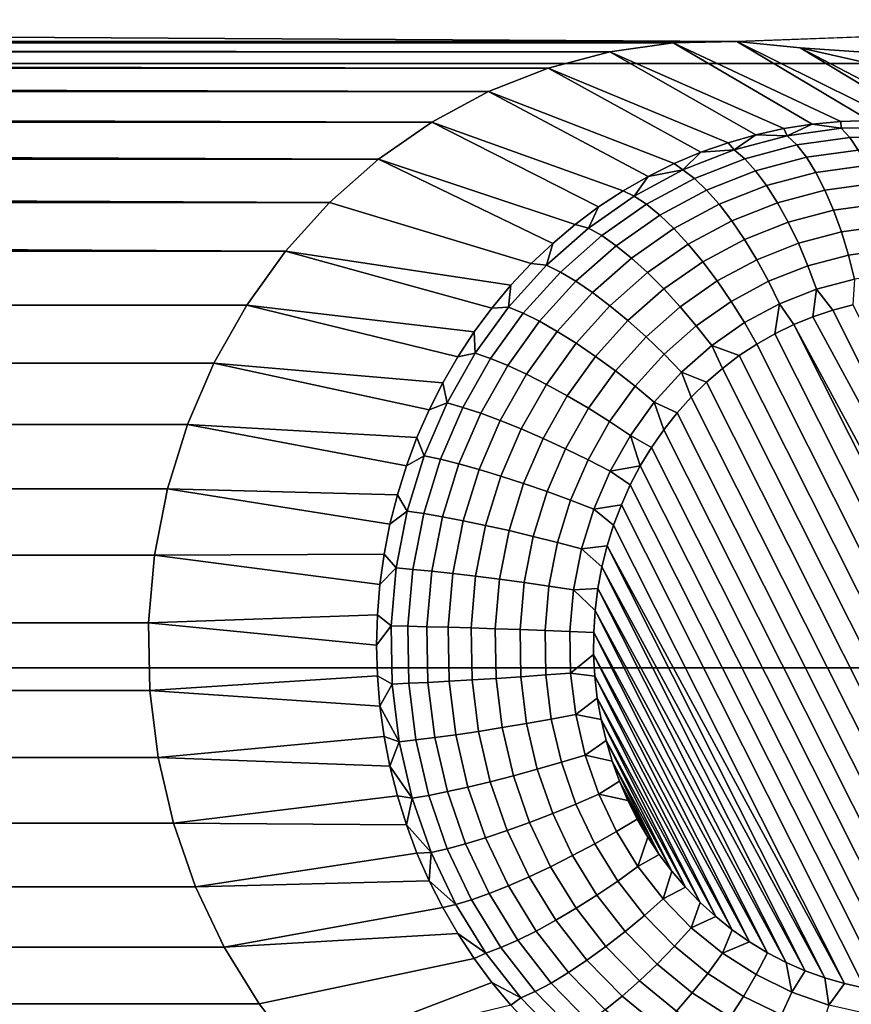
# Model space of a CAD drawing. Header units: metres. Extents: x -22 to 239, y -22 to 22.
# Tile 282 of 325: x 228.81 to 230.2, y 4.65 to 6.3. Entities that reach past the tile are written whole.
import ezdxf

# ---------------------------------------------------------------- set-up
doc = ezdxf.new("R2010")
doc.units = ezdxf.units.M
doc.layers.add('solid_10_151_033_XXX', color=7, linetype='CONTINUOUS')

msp = doc.modelspace()

# ---------------------------------------------------------------- linework, layer by layer
at = {"layer": 'solid_10_151_033_XXX'}
for points in [[(225.206329, 7.217678, 230.001892), (225.548538, 6.226432, 230.12645), (237.690201, 6.226434, 196.767502), (237.347992, 7.217679, 196.642944)], [(230.007507, 6.262797, 190.565781), (209.451569, 6.391063, 183.08403), (214.437057, 6.421983, 184.898605), (233.388245, 6.391066, 191.796265)], [(230.007507, 6.262797, 190.565781), (212.832291, 6.262797, 184.314514), (209.451569, 6.391063, 183.08403)], [(230.113434, 6.252228, 190.60434), (230.007507, 6.262797, 190.565781), (233.388245, 6.391066, 191.796265), (233.557907, 6.017781, 191.858017)], [(229.901291, 6.260681, 190.527115), (212.938507, 6.260681, 184.35318), (212.832291, 6.262797, 184.314514)], [(230.007507, 6.262797, 190.565781), (229.901291, 6.260681, 190.527115), (212.832291, 6.262797, 184.314514)], [(229.795761, 6.245895, 190.488708), (213.044037, 6.245895, 184.391586), (212.938507, 6.260681, 184.35318)], [(229.901291, 6.260681, 190.527115), (229.795761, 6.245895, 190.488708), (212.938507, 6.260681, 184.35318)], [(230.133728, 6.124959, 189.811356), (230.086334, 6.117571, 189.794113), (229.795761, 6.245895, 190.488708), (229.901291, 6.260681, 190.527115)], [(230.22934, 6.130886, 189.846161), (230.181458, 6.129403, 189.82872), (229.901291, 6.260681, 190.527115), (230.007507, 6.262797, 190.565781)], [(230.181458, 6.129403, 189.82872), (230.133728, 6.124959, 189.811356), (229.901291, 6.260681, 190.527115)], [(230.324936, 6.124959, 189.880951), (230.277222, 6.129403, 189.863586), (230.007507, 6.262797, 190.565781), (230.113434, 6.252228, 190.60434)], [(230.277222, 6.129403, 189.863586), (230.22934, 6.130886, 189.846161), (230.007507, 6.262797, 190.565781)], [(230.217499, 6.229121, 190.642212), (230.113434, 6.252228, 190.60434), (233.557907, 6.017781, 191.858017)], [(230.41925, 6.107262, 189.915283), (230.372345, 6.117571, 189.898209), (230.113434, 6.252228, 190.60434), (230.217499, 6.229121, 190.642212)], [(230.372345, 6.117571, 189.898209), (230.324936, 6.124959, 189.880951), (230.113434, 6.252228, 190.60434)], [(229.692688, 6.218688, 190.451187), (213.147125, 6.218688, 184.429108), (213.044037, 6.245895, 184.391586)], [(229.795761, 6.245895, 190.488708), (229.692688, 6.218688, 190.451187), (213.044037, 6.245895, 184.391586)], [(230.039413, 6.107262, 189.777023), (229.993149, 6.094068, 189.760193), (229.692688, 6.218688, 190.451187), (229.795761, 6.245895, 190.488708)], [(230.086334, 6.117571, 189.794113), (230.039413, 6.107262, 189.777023), (229.795761, 6.245895, 190.488708)], [(229.592911, 6.179294, 190.414886), (213.246887, 6.179294, 184.465408), (213.147125, 6.218688, 184.429108)], [(229.692688, 6.218688, 190.451187), (229.592911, 6.179294, 190.414886), (213.147125, 6.218688, 184.429108)], [(225.548538, 6.226432, 230.12645), (225.839844, 5.216832, 230.232468), (237.981506, 5.216834, 196.87352), (237.690201, 6.226434, 196.767502)], [(229.947662, 6.078033, 189.743637), (229.903152, 6.059211, 189.727432), (229.592911, 6.179294, 190.414886), (229.692688, 6.218688, 190.451187)], [(229.993149, 6.094068, 189.760193), (229.947662, 6.078033, 189.743637), (229.692688, 6.218688, 190.451187)], [(229.498032, 6.12832, 190.380341), (213.341782, 6.12832, 184.499954), (213.246887, 6.179294, 184.465408)], [(229.592911, 6.179294, 190.414886), (229.498032, 6.12832, 190.380341), (213.246887, 6.179294, 184.465408)], [(229.859726, 6.037667, 189.711639), (229.817566, 6.013472, 189.696289), (229.498032, 6.12832, 190.380341), (229.592911, 6.179294, 190.414886)], [(229.903152, 6.059211, 189.727432), (229.859726, 6.037667, 189.711639), (229.592911, 6.179294, 190.414886)], [(229.409103, 6.066358, 190.347977), (213.43071, 6.066358, 184.532318), (213.341782, 6.12832, 184.499954)], [(229.498032, 6.12832, 190.380341), (229.409103, 6.066358, 190.347977), (213.341782, 6.12832, 184.499954)], [(229.737549, 5.957469, 189.66716), (229.409103, 6.066358, 190.347977), (229.498032, 6.12832, 190.380341), (229.776794, 5.98671, 189.681442)], [(229.817566, 6.013472, 189.696289), (229.776794, 5.98671, 189.681442), (229.498032, 6.12832, 190.380341)], [(230.091888, 6.105658, 189.752914), (230.086334, 6.117571, 189.794113), (230.133728, 6.124959, 189.811356)], [(230.182388, 6.118338, 189.785858), (230.091888, 6.105658, 189.752914), (230.133728, 6.124959, 189.811356)], [(230.182388, 6.118338, 189.785858), (230.133728, 6.124959, 189.811356), (230.181458, 6.129403, 189.82872)], [(230.273666, 6.120154, 189.819077), (230.182388, 6.118338, 189.785858), (230.181458, 6.129403, 189.82872), (230.22934, 6.130886, 189.846161)], [(230.286392, 6.104468, 189.782364), (230.196777, 6.102684, 189.749756), (230.182388, 6.118338, 189.785858), (230.273666, 6.120154, 189.819077)], [(230.003281, 6.082274, 189.720657), (229.993149, 6.094068, 189.760193), (230.039413, 6.107262, 189.777023)], [(230.091888, 6.105658, 189.752914), (230.003281, 6.082274, 189.720657), (230.039413, 6.107262, 189.777023)], [(230.10791, 6.090235, 189.717407), (230.02092, 6.067275, 189.685745), (230.003281, 6.082274, 189.720657), (230.091888, 6.105658, 189.752914)], [(230.091888, 6.105658, 189.752914), (230.039413, 6.107262, 189.777023), (230.086334, 6.117571, 189.794113)], [(230.196777, 6.102684, 189.749756), (230.10791, 6.090235, 189.717407), (230.091888, 6.105658, 189.752914), (230.182388, 6.118338, 189.785858)], [(230.210663, 6.081788, 189.716202), (230.123978, 6.069644, 189.684647), (230.10791, 6.090235, 189.717407), (230.196777, 6.102684, 189.749756)], [(230.298065, 6.083528, 189.748016), (230.210663, 6.081788, 189.716202), (230.196777, 6.102684, 189.749756), (230.286392, 6.104468, 189.782364)], [(230.003281, 6.082274, 189.720657), (229.947662, 6.078033, 189.743637), (229.993149, 6.094068, 189.760193)], [(230.123978, 6.069644, 189.684647), (230.039139, 6.04725, 189.653763), (230.02092, 6.067275, 189.685745), (230.10791, 6.090235, 189.717407)], [(229.917709, 6.048481, 189.689514), (229.903152, 6.059211, 189.727432), (229.947662, 6.078033, 189.743637)], [(230.003281, 6.082274, 189.720657), (229.917709, 6.048481, 189.689514), (229.947662, 6.078033, 189.743637)], [(230.02092, 6.067275, 189.685745), (229.93689, 6.034094, 189.655167), (229.917709, 6.048481, 189.689514), (230.003281, 6.082274, 189.720657)], [(230.139786, 6.04429, 189.655273), (230.057571, 6.022592, 189.625351), (230.039139, 6.04725, 189.653763), (230.123978, 6.069644, 189.684647)], [(230.223755, 6.056055, 189.685837), (230.139786, 6.04429, 189.655273), (230.123978, 6.069644, 189.684647), (230.210663, 6.081788, 189.716202)], [(229.327164, 5.994111, 190.318146), (213.51265, 5.994111, 184.562149), (213.43071, 6.066358, 184.532318)], [(229.409103, 6.066358, 190.347977), (229.327164, 5.994111, 190.318146), (213.43071, 6.066358, 184.532318)], [(229.664185, 5.89196, 189.640457), (229.327164, 5.994111, 190.318146), (229.409103, 6.066358, 190.347977), (229.699982, 5.92585, 189.653488)], [(229.737549, 5.957469, 189.66716), (229.699982, 5.92585, 189.653488), (229.409103, 6.066358, 190.347977)], [(229.917709, 6.048481, 189.689514), (229.859726, 6.037667, 189.711639), (229.903152, 6.059211, 189.727432)], [(230.039139, 6.04725, 189.653763), (229.957169, 6.014887, 189.623932), (229.93689, 6.034094, 189.655167), (230.02092, 6.067275, 189.685745)], [(230.235825, 6.025988, 189.659286), (230.154999, 6.014664, 189.629868), (230.139786, 6.04429, 189.655273), (230.223755, 6.056055, 189.685837)], [(229.836212, 6.004703, 189.659851), (229.817566, 6.013472, 189.696289), (229.859726, 6.037667, 189.711639)], [(229.917709, 6.048481, 189.689514), (229.836212, 6.004703, 189.659851), (229.859726, 6.037667, 189.711639)], [(229.93689, 6.034094, 189.655167), (229.856873, 5.991109, 189.626038), (229.836212, 6.004703, 189.659851), (229.917709, 6.048481, 189.689514)], [(230.057571, 6.022592, 189.625351), (229.978149, 5.991235, 189.596451), (229.957169, 6.014887, 189.623932), (230.039139, 6.04725, 189.653763)], [(230.154999, 6.014664, 189.629868), (230.075867, 5.99378, 189.601059), (230.057571, 6.022592, 189.625351), (230.139786, 6.04429, 189.655273)], [(229.957169, 6.014887, 189.623932), (229.879135, 5.972961, 189.595535), (229.856873, 5.991109, 189.626038), (229.93689, 6.034094, 189.655167)], [(230.075867, 5.99378, 189.601059), (229.999435, 5.963599, 189.573242), (229.978149, 5.991235, 189.596451), (230.057571, 6.022592, 189.625351)], [(230.246628, 5.992173, 189.637024), (230.169342, 5.981345, 189.608902), (230.154999, 6.014664, 189.629868), (230.235825, 6.025988, 189.659286)], [(229.836212, 6.004703, 189.659851), (229.759842, 5.951491, 189.632065), (229.776794, 5.98671, 189.681442), (229.817566, 6.013472, 189.696289)], [(229.856873, 5.991109, 189.626038), (229.781891, 5.938861, 189.59874), (229.759842, 5.951491, 189.632065), (229.836212, 6.004703, 189.659851)], [(229.978149, 5.991235, 189.596451), (229.902542, 5.950613, 189.568924), (229.879135, 5.972961, 189.595535), (229.957169, 6.014887, 189.623932)], [(230.169342, 5.981345, 189.608902), (230.093674, 5.961377, 189.58136), (230.075867, 5.99378, 189.601059), (230.154999, 6.014664, 189.629868)], [(229.253479, 5.912714, 190.291336), (213.586334, 5.912714, 184.588959), (213.51265, 5.994111, 184.562149)], [(229.327164, 5.994111, 190.318146), (229.253479, 5.912714, 190.291336), (213.51265, 5.994111, 184.562149)], [(229.664185, 5.89196, 189.640457), (229.630325, 5.855912, 189.628128), (229.253479, 5.912714, 190.291336), (229.327164, 5.994111, 190.318146)], [(229.879135, 5.972961, 189.595535), (229.805984, 5.922, 189.568909), (229.781891, 5.938861, 189.59874), (229.856873, 5.991109, 189.626038)], [(229.999435, 5.963599, 189.573242), (229.926651, 5.924501, 189.546753), (229.902542, 5.950613, 189.568924), (229.978149, 5.991235, 189.596451)], [(230.093674, 5.961377, 189.58136), (230.020599, 5.932519, 189.554764), (229.999435, 5.963599, 189.573242), (230.075867, 5.99378, 189.601059)], [(230.255936, 5.955269, 189.619522), (230.182526, 5.944983, 189.592789), (230.169342, 5.981345, 189.608902), (230.246628, 5.992173, 189.637024)], [(229.759842, 5.951491, 189.632065), (229.737549, 5.957469, 189.66716), (229.776794, 5.98671, 189.681442)], [(229.902542, 5.950613, 189.568924), (229.83168, 5.901237, 189.543137), (229.805984, 5.922, 189.568909), (229.879135, 5.972961, 189.595535)], [(230.182526, 5.944983, 189.592789), (230.110641, 5.926014, 189.566635), (230.093674, 5.961377, 189.58136), (230.169342, 5.981345, 189.608902)], [(229.759842, 5.951491, 189.632065), (229.689545, 5.889513, 189.606476), (229.699982, 5.92585, 189.653488), (229.737549, 5.957469, 189.66716)], [(230.020599, 5.932519, 189.554764), (229.951004, 5.895135, 189.529434), (229.926651, 5.924501, 189.546753), (229.999435, 5.963599, 189.573242)], [(230.110641, 5.926014, 189.566635), (230.041214, 5.8986, 189.541367), (230.020599, 5.932519, 189.554764), (230.093674, 5.961377, 189.58136)], [(230.263596, 5.915998, 189.607086), (230.19429, 5.906288, 189.581863), (230.182526, 5.944983, 189.592789), (230.255936, 5.955269, 189.619522)], [(229.781891, 5.938861, 189.59874), (229.712875, 5.878007, 189.573624), (229.689545, 5.889513, 189.606476), (229.759842, 5.951491, 189.632065)], [(229.805984, 5.922, 189.568909), (229.738678, 5.862645, 189.544403), (229.712875, 5.878007, 189.573624), (229.781891, 5.938861, 189.59874)], [(229.926651, 5.924501, 189.546753), (229.858444, 5.876978, 189.521927), (229.83168, 5.901237, 189.543137), (229.902542, 5.950613, 189.568924)], [(230.19429, 5.906288, 189.581863), (230.126434, 5.888381, 189.557175), (230.110641, 5.926014, 189.566635), (230.182526, 5.944983, 189.592789)], [(229.689545, 5.889513, 189.606476), (229.664185, 5.89196, 189.640457), (229.699982, 5.92585, 189.653488)], [(229.83168, 5.901237, 189.543137), (229.766449, 5.843729, 189.519394), (229.738678, 5.862645, 189.544403), (229.805984, 5.922, 189.568909)], [(229.951004, 5.895135, 189.529434), (229.885788, 5.849694, 189.505692), (229.858444, 5.876978, 189.521927), (229.926651, 5.924501, 189.546753)], [(230.041214, 5.8986, 189.541367), (229.975113, 5.863086, 189.517303), (229.951004, 5.895135, 189.529434), (230.020599, 5.932519, 189.554764)], [(230.126434, 5.888381, 189.557175), (230.060898, 5.862504, 189.533325), (230.041214, 5.8986, 189.541367), (230.110641, 5.926014, 189.566635)], [(229.253479, 5.912714, 190.291336), (229.188675, 5.822847, 190.267746), (213.651123, 5.822847, 184.612549), (213.586334, 5.912714, 184.588959)], [(229.598465, 5.81783, 189.616547), (229.568756, 5.777841, 189.605728), (229.188675, 5.822847, 190.267746), (229.253479, 5.912714, 190.291336)], [(229.630325, 5.855912, 189.628128), (229.598465, 5.81783, 189.616547), (229.253479, 5.912714, 190.291336)], [(230.204407, 5.866013, 189.576324), (230.140762, 5.849213, 189.553162), (230.126434, 5.888381, 189.557175), (230.19429, 5.906288, 189.581863)], [(230.26944, 5.875123, 189.599991), (230.204407, 5.866013, 189.576324), (230.19429, 5.906288, 189.581863), (230.263596, 5.915998, 189.607086)], [(229.689545, 5.889513, 189.606476), (229.626221, 5.819551, 189.58342), (229.630325, 5.855912, 189.628128), (229.664185, 5.89196, 189.640457)], [(229.712875, 5.878007, 189.573624), (229.650681, 5.809311, 189.550995), (229.626221, 5.819551, 189.58342), (229.689545, 5.889513, 189.606476)], [(229.858444, 5.876978, 189.521927), (229.79567, 5.821626, 189.499084), (229.766449, 5.843729, 189.519394), (229.83168, 5.901237, 189.543137)], [(229.975113, 5.863086, 189.517303), (229.913162, 5.819919, 189.494751), (229.885788, 5.849694, 189.505692), (229.951004, 5.895135, 189.529434)], [(230.060898, 5.862504, 189.533325), (229.998505, 5.82898, 189.510605), (229.975113, 5.863086, 189.517303), (230.041214, 5.8986, 189.541367)], [(230.140762, 5.849213, 189.553162), (230.079269, 5.824934, 189.530777), (230.060898, 5.862504, 189.533325), (230.126434, 5.888381, 189.557175)], [(229.738678, 5.862645, 189.544403), (229.678024, 5.795642, 189.522339), (229.650681, 5.809311, 189.550995), (229.712875, 5.878007, 189.573624)], [(229.885788, 5.849694, 189.505692), (229.82576, 5.796769, 189.483841), (229.79567, 5.821626, 189.499084), (229.858444, 5.876978, 189.521927)], [(229.626221, 5.819551, 189.58342), (229.598465, 5.81783, 189.616547), (229.630325, 5.855912, 189.628128)], [(229.766449, 5.843729, 189.519394), (229.707687, 5.77881, 189.498016), (229.678024, 5.795642, 189.522339), (229.738678, 5.862645, 189.544403)], [(229.998505, 5.82898, 189.510605), (229.940018, 5.788232, 189.489319), (229.913162, 5.819919, 189.494751), (229.975113, 5.863086, 189.517303)], [(230.079269, 5.824934, 189.530777), (230.020721, 5.793482, 189.509476), (229.998505, 5.82898, 189.510605), (230.060898, 5.862504, 189.533325)], [(230.140762, 5.849213, 189.553162), (230.204407, 5.866013, 189.576324), (230.201447, 5.822932, 189.572189), (230.167953, 5.81423, 189.559998)], [(229.79567, 5.821626, 189.499084), (229.73912, 5.759143, 189.478485), (229.707687, 5.77881, 189.498016), (229.766449, 5.843729, 189.519394)], [(229.913162, 5.819919, 189.494751), (229.856125, 5.769641, 189.473999), (229.82576, 5.796769, 189.483841), (229.885788, 5.849694, 189.505692)], [(230.079269, 5.824934, 189.530777), (230.140762, 5.849213, 189.553162), (230.13504, 5.803292, 189.548019), (230.102844, 5.790172, 189.536301)], [(230.140762, 5.849213, 189.553162), (230.167953, 5.81423, 189.559998), (230.13504, 5.803292, 189.548019)], [(229.188675, 5.822847, 190.267746), (229.13385, 5.726017, 190.247787), (213.705963, 5.726017, 184.632507), (213.651123, 5.822847, 184.612549)], [(229.541275, 5.736082, 189.595718), (229.516129, 5.692693, 189.586578), (229.13385, 5.726017, 190.247787), (229.188675, 5.822847, 190.267746)], [(229.568756, 5.777841, 189.605728), (229.541275, 5.736082, 189.595718), (229.188675, 5.822847, 190.267746)], [(230.020721, 5.793482, 189.509476), (229.965851, 5.755252, 189.489502), (229.940018, 5.788232, 189.489319), (229.998505, 5.82898, 189.510605)], [(230.020721, 5.793482, 189.509476), (230.079269, 5.824934, 189.530777), (230.071533, 5.77493, 189.524902), (230.041168, 5.757611, 189.513855)], [(230.079269, 5.824934, 189.530777), (230.102844, 5.790172, 189.536301), (230.071533, 5.77493, 189.524902)], [(230.201447, 5.822932, 189.572189), (230.696548, 4.839924, 189.752396), (230.671188, 4.815053, 189.743164), (230.167953, 5.81423, 189.559998)], [(229.626221, 5.819551, 189.58342), (229.570648, 5.742482, 189.563202), (229.568756, 5.777841, 189.605728), (229.598465, 5.81783, 189.616547)], [(229.650681, 5.809311, 189.550995), (229.59613, 5.733639, 189.531128), (229.570648, 5.742482, 189.563202), (229.626221, 5.819551, 189.58342)], [(229.678024, 5.795642, 189.522339), (229.624802, 5.721835, 189.50296), (229.59613, 5.733639, 189.531128), (229.650681, 5.809311, 189.550995)], [(229.82576, 5.796769, 189.483841), (229.771683, 5.737024, 189.464157), (229.73912, 5.759143, 189.478485), (229.79567, 5.821626, 189.499084)], [(229.940018, 5.788232, 189.489319), (229.886185, 5.740772, 189.469727), (229.856125, 5.769641, 189.473999), (229.913162, 5.819919, 189.494751)], [(230.13504, 5.803292, 189.548019), (230.167953, 5.81423, 189.559998), (230.671188, 4.815053, 189.743164)], [(229.707687, 5.77881, 189.498016), (229.656128, 5.707298, 189.479248), (229.624802, 5.721835, 189.50296), (229.678024, 5.795642, 189.522339)], [(229.856125, 5.769641, 189.473999), (229.804764, 5.712885, 189.455292), (229.771683, 5.737024, 189.464157), (229.82576, 5.796769, 189.483841)], [(229.965851, 5.755252, 189.489502), (230.020721, 5.793482, 189.509476), (230.041168, 5.757611, 189.513855), (230.011902, 5.738289, 189.503204)], [(230.102844, 5.790172, 189.536301), (230.616348, 4.770711, 189.723206), (230.587082, 4.751389, 189.712555), (230.071533, 5.77493, 189.524902)], [(230.102844, 5.790172, 189.536301), (230.13504, 5.803292, 189.548019), (230.671188, 4.815053, 189.743164), (230.644409, 4.791954, 189.733414)], [(230.102844, 5.790172, 189.536301), (230.644409, 4.791954, 189.733414), (230.616348, 4.770711, 189.723206)], [(229.570648, 5.742482, 189.563202), (229.541275, 5.736082, 189.595718), (229.568756, 5.777841, 189.605728)], [(229.73912, 5.759143, 189.478485), (229.689484, 5.690313, 189.460434), (229.656128, 5.707298, 189.479248), (229.707687, 5.77881, 189.498016)], [(229.965851, 5.755252, 189.489502), (229.915359, 5.710724, 189.471115), (229.886185, 5.740772, 189.469727), (229.940018, 5.788232, 189.489319)], [(230.071533, 5.77493, 189.524902), (230.587082, 4.751389, 189.712555), (230.556717, 4.73407, 189.701492), (230.041168, 5.757611, 189.513855)], [(229.771683, 5.737024, 189.464157), (229.724228, 5.671211, 189.446884), (229.689484, 5.690313, 189.460434), (229.73912, 5.759143, 189.478485)], [(229.886185, 5.740772, 189.469727), (229.837692, 5.687196, 189.452072), (229.804764, 5.712885, 189.455292), (229.856125, 5.769641, 189.473999)], [(230.041168, 5.757611, 189.513855), (230.556717, 4.73407, 189.701492), (230.525391, 4.718828, 189.690094), (230.011902, 5.738289, 189.503204)], [(229.570648, 5.742482, 189.563202), (229.523544, 5.659276, 189.546051), (229.516129, 5.692693, 189.586578), (229.541275, 5.736082, 189.595718)], [(229.59613, 5.733639, 189.531128), (229.549866, 5.651941, 189.514297), (229.523544, 5.659276, 189.546051), (229.570648, 5.742482, 189.563202)], [(229.915359, 5.710724, 189.471115), (229.869858, 5.66046, 189.454559), (229.837692, 5.687196, 189.452072), (229.886185, 5.740772, 189.469727)], [(229.915359, 5.710724, 189.471115), (229.965851, 5.755252, 189.489502), (229.983826, 5.717046, 189.492981), (229.957062, 5.693946, 189.483246)], [(229.965851, 5.755252, 189.489502), (230.011902, 5.738289, 189.503204), (229.983826, 5.717046, 189.492981)], [(229.13385, 5.726017, 190.247787), (229.089493, 5.623117, 190.231644), (213.75032, 5.623117, 184.648651), (213.705963, 5.726017, 184.632507)], [(229.493393, 5.647821, 189.578293), (229.47316, 5.601619, 189.570923), (229.089493, 5.623117, 190.231644), (229.13385, 5.726017, 190.247787)], [(229.516129, 5.692693, 189.586578), (229.493393, 5.647821, 189.578293), (229.13385, 5.726017, 190.247787)], [(229.624802, 5.721835, 189.50296), (229.579681, 5.642149, 189.486542), (229.549866, 5.651941, 189.514297), (229.59613, 5.733639, 189.531128)], [(229.804764, 5.712885, 189.455292), (229.759674, 5.650364, 189.438889), (229.724228, 5.671211, 189.446884), (229.771683, 5.737024, 189.464157)], [(230.011902, 5.738289, 189.503204), (230.525391, 4.718828, 189.690094), (230.49321, 4.705708, 189.678391), (229.983826, 5.717046, 189.492981)], [(229.656128, 5.707298, 189.479248), (229.612411, 5.630092, 189.463333), (229.579681, 5.642149, 189.486542), (229.624802, 5.721835, 189.50296)], [(229.837692, 5.687196, 189.452072), (229.795135, 5.62818, 189.436584), (229.759674, 5.650364, 189.438889), (229.804764, 5.712885, 189.455292)], [(229.869858, 5.66046, 189.454559), (229.915359, 5.710724, 189.471115), (229.931702, 5.669075, 189.474014), (229.907867, 5.642561, 189.465332)], [(229.915359, 5.710724, 189.471115), (229.957062, 5.693946, 189.483246), (229.931702, 5.669075, 189.474014)], [(229.983826, 5.717046, 189.492981), (230.49321, 4.705708, 189.678391), (230.460297, 4.694769, 189.666397), (229.957062, 5.693946, 189.483246)], [(229.523544, 5.659276, 189.546051), (229.493393, 5.647821, 189.578293), (229.516129, 5.692693, 189.586578)], [(229.689484, 5.690313, 189.460434), (229.647415, 5.616003, 189.445114), (229.612411, 5.630092, 189.463333), (229.656128, 5.707298, 189.479248)], [(229.957062, 5.693946, 189.483246), (230.460297, 4.694769, 189.666397), (230.426804, 4.686068, 189.654205), (229.931702, 5.669075, 189.474014)], [(229.724228, 5.671211, 189.446884), (229.68399, 5.600158, 189.432251), (229.647415, 5.616003, 189.445114), (229.689484, 5.690313, 189.460434)], [(229.869858, 5.66046, 189.454559), (229.829926, 5.60509, 189.440033), (229.795135, 5.62818, 189.436584), (229.837692, 5.687196, 189.452072)], [(229.523544, 5.659276, 189.546051), (229.485474, 5.570981, 189.532196), (229.47316, 5.601619, 189.570923), (229.493393, 5.647821, 189.578293)], [(229.549866, 5.651941, 189.514297), (229.512497, 5.565246, 189.500687), (229.485474, 5.570981, 189.532196), (229.523544, 5.659276, 189.546051)], [(229.759674, 5.650364, 189.438889), (229.721451, 5.582866, 189.424988), (229.68399, 5.600158, 189.432251), (229.724228, 5.671211, 189.446884)], [(229.829926, 5.60509, 189.440033), (229.869858, 5.66046, 189.454559), (229.885666, 5.614494, 189.45726), (229.865158, 5.584993, 189.449799)], [(229.869858, 5.66046, 189.454559), (229.907867, 5.642561, 189.465332), (229.885666, 5.614494, 189.45726)], [(229.931702, 5.669075, 189.474014), (230.426804, 4.686068, 189.654205), (230.392853, 4.67963, 189.641861), (229.907867, 5.642561, 189.465332)], [(229.579681, 5.642149, 189.486542), (229.543228, 5.55759, 189.473267), (229.512497, 5.565246, 189.500687), (229.549866, 5.651941, 189.514297)], [(229.612411, 5.630092, 189.463333), (229.577087, 5.548162, 189.45047), (229.543228, 5.55759, 189.473267), (229.579681, 5.642149, 189.486542)], [(229.795135, 5.62818, 189.436584), (229.759064, 5.564464, 189.423462), (229.721451, 5.582866, 189.424988), (229.759674, 5.650364, 189.438889)], [(229.907867, 5.642561, 189.465332), (230.392853, 4.67963, 189.641861), (230.358597, 4.675489, 189.629395), (229.885666, 5.614494, 189.45726)], [(229.647415, 5.616003, 189.445114), (229.613419, 5.537147, 189.432739), (229.577087, 5.548162, 189.45047), (229.612411, 5.630092, 189.463333)], [(229.829926, 5.60509, 189.440033), (229.796082, 5.545311, 189.427704), (229.759064, 5.564464, 189.423462), (229.795135, 5.62818, 189.436584)], [(229.089493, 5.623117, 190.231644), (229.056259, 5.515649, 190.219559), (213.783554, 5.515649, 184.660736), (213.75032, 5.623117, 184.648651)], [(229.45546, 5.554242, 189.564484), (229.440399, 5.50585, 189.559006), (229.056259, 5.515649, 190.219559), (229.089493, 5.623117, 190.231644)], [(229.47316, 5.601619, 189.570923), (229.45546, 5.554242, 189.564484), (229.089493, 5.623117, 190.231644)], [(229.68399, 5.600158, 189.432251), (229.651489, 5.524758, 189.42041), (229.613419, 5.537147, 189.432739), (229.647415, 5.616003, 189.445114)], [(229.885666, 5.614494, 189.45726), (230.358597, 4.675489, 189.629395), (230.324219, 4.673657, 189.616867), (229.865158, 5.584993, 189.449799)], [(229.485474, 5.570981, 189.532196), (229.45546, 5.554242, 189.564484), (229.47316, 5.601619, 189.570923)], [(229.721451, 5.582866, 189.424988), (229.690582, 5.511238, 189.413742), (229.651489, 5.524758, 189.42041), (229.68399, 5.600158, 189.432251)], [(229.829926, 5.60509, 189.440033), (229.846481, 5.554221, 189.442993), (229.796082, 5.545311, 189.427704)], [(229.829926, 5.60509, 189.440033), (229.865158, 5.584993, 189.449799), (229.846481, 5.554221, 189.442993)], [(229.759064, 5.564464, 189.423462), (229.729919, 5.49685, 189.412842), (229.690582, 5.511238, 189.413742), (229.721451, 5.582866, 189.424988)], [(229.865158, 5.584993, 189.449799), (230.324219, 4.673657, 189.616867), (230.28981, 4.674133, 189.604355), (229.846481, 5.554221, 189.442993)], [(229.485474, 5.570981, 189.532196), (229.45694, 5.478704, 189.521805), (229.440399, 5.50585, 189.559006), (229.45546, 5.554242, 189.564484)], [(229.512497, 5.565246, 189.500687), (229.484482, 5.474642, 189.490494), (229.45694, 5.478704, 189.521805), (229.485474, 5.570981, 189.532196)], [(229.543228, 5.55759, 189.473267), (229.5159, 5.469218, 189.463333), (229.484482, 5.474642, 189.490494), (229.512497, 5.565246, 189.500687)], [(229.796082, 5.545311, 189.427704), (229.768738, 5.481875, 189.417755), (229.729919, 5.49685, 189.412842), (229.759064, 5.564464, 189.423462)], [(229.577087, 5.548162, 189.45047), (229.550613, 5.462539, 189.440842), (229.5159, 5.469218, 189.463333), (229.543228, 5.55759, 189.473267)], [(229.613419, 5.537147, 189.432739), (229.587936, 5.454736, 189.423462), (229.550613, 5.462539, 189.440842), (229.577087, 5.548162, 189.45047)], [(229.768738, 5.481875, 189.417755), (229.796082, 5.545311, 189.427704), (229.829666, 5.522281, 189.436874), (229.814789, 5.489291, 189.431458)], [(229.796082, 5.545311, 189.427704), (229.846481, 5.554221, 189.442993), (229.829666, 5.522281, 189.436874)], [(229.846481, 5.554221, 189.442993), (230.28981, 4.674133, 189.604355), (230.255524, 4.676913, 189.591873), (229.829666, 5.522281, 189.436874)], [(229.651489, 5.524758, 189.42041), (229.627121, 5.445959, 189.411545), (229.587936, 5.454736, 189.423462), (229.613419, 5.537147, 189.432739)], [(229.056259, 5.515649, 190.219559), (229.034546, 5.404896, 190.211655), (213.805267, 5.404896, 184.66864), (213.783554, 5.515649, 184.660736)], [(229.427994, 5.456608, 189.554489), (229.41832, 5.406683, 189.550964), (229.034546, 5.404896, 190.211655), (229.056259, 5.515649, 190.219559)], [(229.440399, 5.50585, 189.559006), (229.427994, 5.456608, 189.554489), (229.056259, 5.515649, 190.219559)], [(229.690582, 5.511238, 189.413742), (229.667435, 5.436381, 189.405319), (229.627121, 5.445959, 189.411545), (229.651489, 5.524758, 189.42041)], [(229.729919, 5.49685, 189.412842), (229.708069, 5.426188, 189.404892), (229.667435, 5.436381, 189.405319), (229.690582, 5.511238, 189.413742)], [(229.829666, 5.522281, 189.436874), (230.255524, 4.676913, 189.591873), (230.221497, 4.681982, 189.579483), (229.814789, 5.489291, 189.431458)], [(229.45694, 5.478704, 189.521805), (229.427994, 5.456608, 189.554489), (229.440399, 5.50585, 189.559006)], [(229.768738, 5.481875, 189.417755), (229.748245, 5.415579, 189.410294), (229.708069, 5.426188, 189.404892), (229.729919, 5.49685, 189.412842)], [(229.45694, 5.478704, 189.521805), (229.438293, 5.383609, 189.51503), (229.41832, 5.406683, 189.550964), (229.427994, 5.456608, 189.554489)], [(229.484482, 5.474642, 189.490494), (229.466171, 5.38127, 189.483826), (229.438293, 5.383609, 189.51503), (229.45694, 5.478704, 189.521805)], [(229.748245, 5.415579, 189.410294), (229.768738, 5.481875, 189.417755), (229.801895, 5.455391, 189.426758), (229.791031, 5.420679, 189.422806)], [(229.768738, 5.481875, 189.417755), (229.814789, 5.489291, 189.431458), (229.801895, 5.455391, 189.426758)], [(229.814789, 5.489291, 189.431458), (230.221497, 4.681982, 189.579483), (230.187805, 4.689322, 189.56723), (229.801895, 5.455391, 189.426758)], [(229.5159, 5.469218, 189.463333), (229.498047, 5.378147, 189.456833), (229.466171, 5.38127, 189.483826), (229.484482, 5.474642, 189.490494)], [(229.550613, 5.462539, 189.440842), (229.53331, 5.3743, 189.43454), (229.498047, 5.378147, 189.456833), (229.5159, 5.469218, 189.463333)], [(229.587936, 5.454736, 189.423462), (229.571274, 5.369807, 189.417404), (229.53331, 5.3743, 189.43454), (229.550613, 5.462539, 189.440842)], [(229.627121, 5.445959, 189.411545), (229.611206, 5.364753, 189.405746), (229.571274, 5.369807, 189.417404), (229.587936, 5.454736, 189.423462)], [(229.667435, 5.436381, 189.405319), (229.652313, 5.359237, 189.399811), (229.611206, 5.364753, 189.405746), (229.627121, 5.445959, 189.411545)], [(229.791031, 5.420679, 189.422806), (229.801895, 5.455391, 189.426758), (230.187805, 4.689322, 189.56723)], [(229.708069, 5.426188, 189.404892), (229.693787, 5.353367, 189.399704), (229.652313, 5.359237, 189.399811), (229.667435, 5.436381, 189.405319)], [(229.748245, 5.415579, 189.410294), (229.734848, 5.347259, 189.405411), (229.693787, 5.353367, 189.399704), (229.708069, 5.426188, 189.404892)], [(229.734848, 5.347259, 189.405411), (229.748245, 5.415579, 189.410294), (229.782227, 5.385253, 189.419601), (229.775528, 5.349261, 189.417175)], [(229.748245, 5.415579, 189.410294), (229.791031, 5.420679, 189.422806), (229.782227, 5.385253, 189.419601)], [(229.782227, 5.385253, 189.419601), (229.791031, 5.420679, 189.422806), (230.154572, 4.69892, 189.55513)], [(229.791031, 5.420679, 189.422806), (230.187805, 4.689322, 189.56723), (230.154572, 4.69892, 189.55513)], [(229.034546, 5.404896, 190.211655), (229.024612, 5.292181, 190.208038), (213.815186, 5.292181, 184.672256), (213.805267, 5.404896, 184.66864)], [(229.411377, 5.356242, 189.548447), (229.407196, 5.305457, 189.546921), (229.024612, 5.292181, 190.208038), (229.034546, 5.404896, 190.211655)], [(229.41832, 5.406683, 189.550964), (229.411377, 5.356242, 189.548447), (229.034546, 5.404896, 190.211655)], [(229.438293, 5.383609, 189.51503), (229.411377, 5.356242, 189.548447), (229.41832, 5.406683, 189.550964)], [(229.438293, 5.383609, 189.51503), (229.429779, 5.286891, 189.511917), (229.407196, 5.305457, 189.546921), (229.411377, 5.356242, 189.548447)], [(229.466171, 5.38127, 189.483826), (229.457794, 5.286304, 189.480789), (229.429779, 5.286891, 189.511917), (229.438293, 5.383609, 189.51503)], [(229.498047, 5.378147, 189.456833), (229.489883, 5.28552, 189.453857), (229.457794, 5.286304, 189.480789), (229.466171, 5.38127, 189.483826)], [(229.775528, 5.349261, 189.417175), (229.782227, 5.385253, 189.419601), (230.121948, 4.710747, 189.543259)], [(229.782227, 5.385253, 189.419601), (230.154572, 4.69892, 189.55513), (230.121948, 4.710747, 189.543259)], [(229.53331, 5.3743, 189.43454), (229.525406, 5.284555, 189.431656), (229.489883, 5.28552, 189.453857), (229.498047, 5.378147, 189.456833)], [(229.571274, 5.369807, 189.417404), (229.563675, 5.283428, 189.414627), (229.525406, 5.284555, 189.431656), (229.53331, 5.3743, 189.43454)], [(229.611206, 5.364753, 189.405746), (229.603928, 5.28216, 189.403107), (229.563675, 5.283428, 189.414627), (229.571274, 5.369807, 189.417404)], [(229.652313, 5.359237, 189.399811), (229.645401, 5.280776, 189.397293), (229.603928, 5.28216, 189.403107), (229.611206, 5.364753, 189.405746)], [(229.693787, 5.353367, 189.399704), (229.687271, 5.279304, 189.397324), (229.645401, 5.280776, 189.397293), (229.652313, 5.359237, 189.399811)], [(229.734848, 5.347259, 189.405411), (229.728714, 5.277771, 189.403183), (229.687271, 5.279304, 189.397324), (229.693787, 5.353367, 189.399704)], [(229.734848, 5.347259, 189.405411), (229.770981, 5.312836, 189.415512), (229.7686, 5.27611, 189.414642), (229.728714, 5.277771, 189.403183)], [(229.734848, 5.347259, 189.405411), (229.775528, 5.349261, 189.417175), (229.770981, 5.312836, 189.415512)], [(229.770981, 5.312836, 189.415512), (229.775528, 5.349261, 189.417175), (230.090027, 4.724764, 189.531631)], [(229.775528, 5.349261, 189.417175), (230.121948, 4.710747, 189.543259), (230.090027, 4.724764, 189.531631)], [(229.7686, 5.27611, 189.414642), (229.770981, 5.312836, 189.415512), (230.058945, 4.740932, 189.520325)], [(229.770981, 5.312836, 189.415512), (230.090027, 4.724764, 189.531631), (230.058945, 4.740932, 189.520325)], [(229.407196, 5.305457, 189.546921), (229.405807, 5.2545, 189.546417), (229.024612, 5.292181, 190.208038)], [(229.429779, 5.286891, 189.511917), (229.405807, 5.2545, 189.546417), (229.407196, 5.305457, 189.546921)], [(229.024612, 5.292181, 190.208038), (229.026596, 5.179148, 190.208755), (213.813202, 5.179148, 184.671539), (213.815186, 5.292181, 184.672256)], [(229.405807, 5.2545, 189.546417), (229.407196, 5.203543, 189.546921), (229.026596, 5.179148, 190.208755), (229.024612, 5.292181, 190.208038)], [(229.429779, 5.286891, 189.511917), (229.431488, 5.189764, 189.512543), (229.407196, 5.203543, 189.546921), (229.405807, 5.2545, 189.546417)], [(229.457794, 5.286304, 189.480789), (229.459473, 5.190938, 189.4814), (229.431488, 5.189764, 189.512543), (229.429779, 5.286891, 189.511917)], [(229.489883, 5.28552, 189.453857), (229.491516, 5.192503, 189.454453), (229.459473, 5.190938, 189.4814), (229.457794, 5.286304, 189.480789)], [(229.525406, 5.284555, 189.431656), (229.526993, 5.194432, 189.432236), (229.491516, 5.192503, 189.454453), (229.489883, 5.28552, 189.453857)], [(229.563675, 5.283428, 189.414627), (229.565201, 5.196685, 189.415192), (229.526993, 5.194432, 189.432236), (229.525406, 5.284555, 189.431656)], [(229.603928, 5.28216, 189.403107), (229.605377, 5.199219, 189.403641), (229.565201, 5.196685, 189.415192), (229.563675, 5.283428, 189.414627)], [(229.645401, 5.280776, 189.397293), (229.646774, 5.201984, 189.397797), (229.605377, 5.199219, 189.403641), (229.603928, 5.28216, 189.403107)], [(229.687271, 5.279304, 189.397324), (229.688568, 5.204927, 189.397797), (229.646774, 5.201984, 189.397797), (229.645401, 5.280776, 189.397293)], [(229.728714, 5.277771, 189.403183), (229.72995, 5.207991, 189.403641), (229.688568, 5.204927, 189.397797), (229.687271, 5.279304, 189.397324)], [(229.72995, 5.207991, 189.403641), (229.728714, 5.277771, 189.403183), (229.7686, 5.27611, 189.414642), (229.768402, 5.239326, 189.414581)], [(229.768402, 5.239326, 189.414581), (229.7686, 5.27611, 189.414642), (230.028915, 4.75915, 189.509399)], [(229.7686, 5.27611, 189.414642), (230.058945, 4.740932, 189.520325), (230.028915, 4.75915, 189.509399)], [(229.72995, 5.207991, 189.403641), (229.768402, 5.239326, 189.414581), (229.770386, 5.202659, 189.415298)], [(229.768402, 5.239326, 189.414581), (230.028915, 4.75915, 189.509399), (230.000076, 4.779317, 189.498901)], [(229.770386, 5.202659, 189.415298), (229.768402, 5.239326, 189.414581), (230.000076, 4.779317, 189.498901)], [(225.839844, 5.216832, 230.232468), (226.079346, 4.191935, 230.319641), (238.221008, 4.191936, 196.960693), (237.981506, 5.216834, 196.87352)], [(229.407196, 5.203543, 189.546921), (229.411377, 5.152758, 189.548447), (229.026596, 5.179148, 190.208755)], [(229.431488, 5.189764, 189.512543), (229.411377, 5.152758, 189.548447), (229.407196, 5.203543, 189.546921)], [(229.605377, 5.199219, 189.403641), (229.615555, 5.116973, 189.407333), (229.575836, 5.110669, 189.419067), (229.565201, 5.196685, 189.415192)], [(229.646774, 5.201984, 189.397797), (229.656448, 5.123854, 189.401321), (229.615555, 5.116973, 189.407333), (229.605377, 5.199219, 189.403641)], [(229.688568, 5.204927, 189.397797), (229.697693, 5.131175, 189.401123), (229.656448, 5.123854, 189.401321), (229.646774, 5.201984, 189.397797)], [(229.72995, 5.207991, 189.403641), (229.73851, 5.138795, 189.406754), (229.697693, 5.131175, 189.401123), (229.688568, 5.204927, 189.397797)], [(229.73851, 5.138795, 189.406754), (229.72995, 5.207991, 189.403641), (229.770386, 5.202659, 189.415298), (229.774551, 5.166264, 189.416809)], [(229.770386, 5.202659, 189.415298), (230.000076, 4.779317, 189.498901), (229.972534, 4.801344, 189.488876)], [(229.774551, 5.166264, 189.416809), (229.770386, 5.202659, 189.415298), (229.972534, 4.801344, 189.488876)], [(229.431488, 5.189764, 189.512543), (229.44339, 5.093452, 189.516876), (229.411377, 5.152758, 189.548447)], [(229.459473, 5.190938, 189.4814), (229.471176, 5.096371, 189.485657), (229.44339, 5.093452, 189.516876), (229.431488, 5.189764, 189.512543)], [(229.491516, 5.192503, 189.454453), (229.50293, 5.100266, 189.458603), (229.471176, 5.096371, 189.485657), (229.459473, 5.190938, 189.4814)], [(229.526993, 5.194432, 189.432236), (229.53804, 5.105064, 189.436264), (229.50293, 5.100266, 189.458603), (229.491516, 5.192503, 189.454453)], [(229.565201, 5.196685, 189.415192), (229.575836, 5.110669, 189.419067), (229.53804, 5.105064, 189.436264), (229.526993, 5.194432, 189.432236)], [(229.026596, 5.179148, 190.208755), (229.040497, 5.066843, 190.213821), (213.799316, 5.066843, 184.666473), (213.813202, 5.179148, 184.671539)], [(229.411377, 5.152758, 189.548447), (229.41832, 5.102317, 189.550964), (229.040497, 5.066843, 190.213821), (229.026596, 5.179148, 190.208755)], [(229.73851, 5.138795, 189.406754), (229.774551, 5.166264, 189.416809), (229.780823, 5.130374, 189.419098)], [(229.774551, 5.166264, 189.416809), (229.972534, 4.801344, 189.488876), (229.946457, 4.825072, 189.479385)], [(229.780823, 5.130374, 189.419098), (229.774551, 5.166264, 189.416809), (229.946457, 4.825072, 189.479385)], [(229.44339, 5.093452, 189.516876), (229.41832, 5.102317, 189.550964), (229.411377, 5.152758, 189.548447)], [(229.73851, 5.138795, 189.406754), (229.754288, 5.071055, 189.412491), (229.714523, 5.058973, 189.407242), (229.697693, 5.131175, 189.401123)], [(229.754288, 5.071055, 189.412491), (229.73851, 5.138795, 189.406754), (229.780823, 5.130374, 189.419098), (229.789154, 5.095158, 189.422119)], [(229.615555, 5.116973, 189.407333), (229.634323, 5.036458, 189.414169), (229.595459, 5.026463, 189.426208), (229.575836, 5.110669, 189.419067)], [(229.656448, 5.123854, 189.401321), (229.674271, 5.047365, 189.407806), (229.634323, 5.036458, 189.414169), (229.615555, 5.116973, 189.407333)], [(229.697693, 5.131175, 189.401123), (229.714523, 5.058973, 189.407242), (229.674271, 5.047365, 189.407806), (229.656448, 5.123854, 189.401321)], [(229.780823, 5.130374, 189.419098), (229.946457, 4.825072, 189.479385), (229.921967, 4.850353, 189.470474)], [(229.789154, 5.095158, 189.422119), (229.780823, 5.130374, 189.419098), (229.921967, 4.850353, 189.470474)], [(229.41832, 5.102317, 189.550964), (229.427994, 5.052392, 189.554489), (229.040497, 5.066843, 190.213821)], [(229.44339, 5.093452, 189.516876), (229.427994, 5.052392, 189.554489), (229.41832, 5.102317, 189.550964)], [(229.50293, 5.100266, 189.458603), (229.523972, 5.009969, 189.466263), (229.492752, 5.003792, 189.493515), (229.471176, 5.096371, 189.485657)], [(229.53804, 5.105064, 189.436264), (229.558441, 5.017575, 189.44368), (229.523972, 5.009969, 189.466263), (229.50293, 5.100266, 189.458603)], [(229.575836, 5.110669, 189.419067), (229.595459, 5.026463, 189.426208), (229.558441, 5.017575, 189.44368), (229.53804, 5.105064, 189.436264)], [(229.44339, 5.093452, 189.516876), (229.465378, 4.999166, 189.524872), (229.427994, 5.052392, 189.554489)], [(229.471176, 5.096371, 189.485657), (229.492752, 5.003792, 189.493515), (229.465378, 4.999166, 189.524872), (229.44339, 5.093452, 189.516876)], [(229.754288, 5.071055, 189.412491), (229.789154, 5.095158, 189.422119), (229.799469, 5.060751, 189.425888)], [(229.789154, 5.095158, 189.422119), (229.921967, 4.850353, 189.470474), (229.899124, 4.877068, 189.462158)], [(229.799469, 5.060751, 189.425888), (229.789154, 5.095158, 189.422119), (229.899124, 4.877068, 189.462158)], [(229.040497, 5.066843, 190.213821), (229.066055, 4.957146, 190.223129), (213.773743, 4.957146, 184.657166), (213.799316, 5.066843, 184.666473)], [(229.427994, 5.052392, 189.554489), (229.440399, 5.00315, 189.559006), (229.066055, 4.957146, 190.223129), (229.040497, 5.066843, 190.213821)], [(229.754288, 5.071055, 189.412491), (229.7771, 5.005622, 189.420807), (229.738846, 4.989231, 189.416092), (229.714523, 5.058973, 189.407242)], [(229.7771, 5.005622, 189.420807), (229.754288, 5.071055, 189.412491), (229.799469, 5.060751, 189.425888), (229.811676, 5.027343, 189.430328)], [(229.465378, 4.999166, 189.524872), (229.440399, 5.00315, 189.559006), (229.427994, 5.052392, 189.554489)], [(229.714523, 5.058973, 189.407242), (229.738846, 4.989231, 189.416092), (229.700027, 4.973482, 189.417175), (229.674271, 5.047365, 189.407806)], [(229.799469, 5.060751, 189.425888), (229.899124, 4.877068, 189.462158), (229.878036, 4.905026, 189.454483)], [(229.811676, 5.027343, 189.430328), (229.799469, 5.060751, 189.425888), (229.878036, 4.905026, 189.454483)], [(229.634323, 5.036458, 189.414169), (229.661438, 4.958683, 189.424042), (229.623825, 4.945123, 189.436523), (229.595459, 5.026463, 189.426208)], [(229.674271, 5.047365, 189.407806), (229.700027, 4.973482, 189.417175), (229.661438, 4.958683, 189.424042), (229.634323, 5.036458, 189.414169)], [(229.558441, 5.017575, 189.44368), (229.587906, 4.933066, 189.454407), (229.554382, 4.922747, 189.477341), (229.523972, 5.009969, 189.466263)], [(229.595459, 5.026463, 189.426208), (229.623825, 4.945123, 189.436523), (229.587906, 4.933066, 189.454407), (229.558441, 5.017575, 189.44368)], [(229.7771, 5.005622, 189.420807), (229.811676, 5.027343, 189.430328), (229.825653, 4.995081, 189.43541)], [(229.811676, 5.027343, 189.430328), (229.878036, 4.905026, 189.454483), (229.85878, 4.934038, 189.447464)], [(229.825653, 4.995081, 189.43541), (229.811676, 5.027343, 189.430328), (229.85878, 4.934038, 189.447464)], [(229.440399, 5.00315, 189.559006), (229.45546, 4.954759, 189.564484), (229.066055, 4.957146, 190.223129)], [(229.465378, 4.999166, 189.524872), (229.45546, 4.954759, 189.564484), (229.440399, 5.00315, 189.559006)], [(229.492752, 5.003792, 189.493515), (229.523926, 4.914367, 189.504852), (229.497131, 4.90809, 189.536438), (229.465378, 4.999166, 189.524872)], [(229.523972, 5.009969, 189.466263), (229.554382, 4.922747, 189.477341), (229.523926, 4.914367, 189.504852), (229.492752, 5.003792, 189.493515)], [(229.7771, 5.005622, 189.420807), (229.806656, 4.943318, 189.431564), (229.77034, 4.922824, 189.427567), (229.738846, 4.989231, 189.416092)], [(229.825653, 4.995081, 189.43541), (229.841354, 4.964028, 189.441132), (229.806656, 4.943318, 189.431564), (229.7771, 5.005622, 189.420807)], [(229.465378, 4.999166, 189.524872), (229.497131, 4.90809, 189.536438), (229.45546, 4.954759, 189.564484)], [(229.738846, 4.989231, 189.416092), (229.77034, 4.922824, 189.427567), (229.733398, 4.903133, 189.429321), (229.700027, 4.973482, 189.417175)], [(229.825653, 4.995081, 189.43541), (229.85878, 4.934038, 189.447464), (229.841354, 4.964028, 189.441132)], [(229.700027, 4.973482, 189.417175), (229.733398, 4.903133, 189.429321), (229.696564, 4.884629, 189.436829), (229.661438, 4.958683, 189.424042)], [(229.066055, 4.957146, 190.223129), (229.103073, 4.850977, 190.236603), (213.736725, 4.850977, 184.643692), (213.773743, 4.957146, 184.657166)], [(229.45546, 4.954759, 189.564484), (229.47316, 4.907382, 189.570923), (229.103073, 4.850977, 190.236603), (229.066055, 4.957146, 190.223129)], [(229.497131, 4.90809, 189.536438), (229.47316, 4.907382, 189.570923), (229.45546, 4.954759, 189.564484)], [(229.661438, 4.958683, 189.424042), (229.696564, 4.884629, 189.436829), (229.660553, 4.867674, 189.449905), (229.623825, 4.945123, 189.436523)], [(229.841354, 4.964028, 189.441132), (229.85878, 4.934038, 189.447464), (229.84259, 4.884928, 189.444641), (229.806656, 4.943318, 189.431564)], [(229.623825, 4.945123, 189.436523), (229.660553, 4.867674, 189.449905), (229.626068, 4.852599, 189.468307), (229.587906, 4.933066, 189.454407)], [(229.806656, 4.943318, 189.431564), (229.84259, 4.884928, 189.444641), (229.80864, 4.860588, 189.441498), (229.77034, 4.922824, 189.427567)], [(229.554382, 4.922747, 189.477341), (229.593781, 4.839696, 189.491669), (229.564316, 4.829218, 189.519562), (229.523926, 4.914367, 189.504852)], [(229.587906, 4.933066, 189.454407), (229.626068, 4.852599, 189.468307), (229.593781, 4.839696, 189.491669), (229.554382, 4.922747, 189.477341)], [(229.77034, 4.922824, 189.427567), (229.80864, 4.860588, 189.441498), (229.773972, 4.837202, 189.444092), (229.733398, 4.903133, 189.429321)], [(229.85878, 4.934038, 189.447464), (229.878036, 4.905026, 189.454483), (229.84259, 4.884928, 189.444641)], [(229.47316, 4.907382, 189.570923), (229.493393, 4.861179, 189.578293), (229.103073, 4.850977, 190.236603)], [(229.497131, 4.90809, 189.536438), (229.493393, 4.861179, 189.578293), (229.47316, 4.907382, 189.570923)], [(229.497131, 4.90809, 189.536438), (229.538269, 4.82137, 189.551407), (229.493393, 4.861179, 189.578293)], [(229.523926, 4.914367, 189.504852), (229.564316, 4.829218, 189.519562), (229.538269, 4.82137, 189.551407), (229.497131, 4.90809, 189.536438)], [(229.733398, 4.903133, 189.429321), (229.773972, 4.837202, 189.444092), (229.739273, 4.815227, 189.452362), (229.696564, 4.884629, 189.436829)], [(229.878036, 4.905026, 189.454483), (229.899124, 4.877068, 189.462158), (229.88443, 4.831185, 189.459869), (229.84259, 4.884928, 189.444641)], [(229.696564, 4.884629, 189.436829), (229.739273, 4.815227, 189.452362), (229.705215, 4.79509, 189.466156), (229.660553, 4.867674, 189.449905)], [(229.84259, 4.884928, 189.444641), (229.88443, 4.831185, 189.459869), (229.853226, 4.803306, 189.457733), (229.80864, 4.860588, 189.441498)], [(229.899124, 4.877068, 189.462158), (229.921967, 4.850353, 189.470474), (229.88443, 4.831185, 189.459869)], [(229.493393, 4.861179, 189.578293), (229.516129, 4.816307, 189.586578), (229.150986, 4.75, 190.254028), (229.103073, 4.850977, 190.236603)], [(229.493393, 4.861179, 189.578293), (229.538269, 4.82137, 189.551407), (229.516129, 4.816307, 189.586578)], [(229.626068, 4.852599, 189.468307), (229.67247, 4.777186, 189.485184), (229.641678, 4.761862, 189.509109), (229.593781, 4.839696, 189.491669)], [(229.660553, 4.867674, 189.449905), (229.705215, 4.79509, 189.466156), (229.67247, 4.777186, 189.485184), (229.626068, 4.852599, 189.468307)], [(229.80864, 4.860588, 189.441498), (229.853226, 4.803306, 189.457733), (229.821213, 4.776519, 189.461288), (229.773972, 4.837202, 189.444092)], [(229.103073, 4.850977, 190.236603), (229.150986, 4.75, 190.254028), (213.688828, 4.75, 184.626266), (213.736725, 4.850977, 184.643692)], [(229.593781, 4.839696, 189.491669), (229.641678, 4.761862, 189.509109), (229.613419, 4.749419, 189.53743), (229.564316, 4.829218, 189.519562)], [(229.773972, 4.837202, 189.444092), (229.821213, 4.776519, 189.461288), (229.789001, 4.751348, 189.470459), (229.739273, 4.815227, 189.452362)], [(229.921967, 4.850353, 189.470474), (229.946457, 4.825072, 189.479385), (229.931656, 4.782766, 189.477051), (229.88443, 4.831185, 189.459869)], [(229.538269, 4.82137, 189.551407), (229.588272, 4.740097, 189.569611), (229.541275, 4.772918, 189.595718), (229.516129, 4.816307, 189.586578)], [(229.564316, 4.829218, 189.519562), (229.613419, 4.749419, 189.53743), (229.588272, 4.740097, 189.569611), (229.538269, 4.82137, 189.551407)], [(229.88443, 4.831185, 189.459869), (229.931656, 4.782766, 189.477051), (229.90358, 4.751698, 189.476059), (229.853226, 4.803306, 189.457733)], [(229.946457, 4.825072, 189.479385), (229.972534, 4.801344, 189.488876), (229.931656, 4.782766, 189.477051)], [(229.516129, 4.816307, 189.586578), (229.541275, 4.772918, 189.595718), (229.150986, 4.75, 190.254028)], [(229.739273, 4.815227, 189.452362), (229.789001, 4.751348, 189.470459), (229.757233, 4.728284, 189.485092), (229.705215, 4.79509, 189.466156)], [(229.853226, 4.803306, 189.457733), (229.90358, 4.751698, 189.476059), (229.874542, 4.721847, 189.480698), (229.821213, 4.776519, 189.461288)], [(229.705215, 4.79509, 189.466156), (229.757233, 4.728284, 189.485092), (229.726517, 4.707776, 189.504852), (229.67247, 4.777186, 189.485184)], [(229.972534, 4.801344, 189.488876), (230.000076, 4.779317, 189.498901), (229.983688, 4.740279, 189.495987), (229.931656, 4.782766, 189.477051)], [(229.568756, 4.731159, 189.605728), (229.209213, 4.655366, 190.275223), (229.150986, 4.75, 190.254028), (229.541275, 4.772918, 189.595718)], [(229.588272, 4.740097, 189.569611), (229.568756, 4.731159, 189.605728), (229.541275, 4.772918, 189.595718)], [(229.67247, 4.777186, 189.485184), (229.726517, 4.707776, 189.504852), (229.697449, 4.690224, 189.529404), (229.641678, 4.761862, 189.509109)], [(229.821213, 4.776519, 189.461288), (229.874542, 4.721847, 189.480698), (229.845139, 4.693797, 189.490906), (229.789001, 4.751348, 189.470459)], [(229.931656, 4.782766, 189.477051), (229.983688, 4.740279, 189.495987), (229.95903, 4.706412, 189.496246), (229.90358, 4.751698, 189.476059)], [(230.000076, 4.779317, 189.498901), (230.028915, 4.75915, 189.509399), (229.983688, 4.740279, 189.495987)], [(229.641678, 4.761862, 189.509109), (229.697449, 4.690224, 189.529404), (229.670609, 4.67597, 189.558243), (229.613419, 4.749419, 189.53743)], [(230.028915, 4.75915, 189.509399), (230.058945, 4.740932, 189.520325), (230.039871, 4.704259, 189.516434), (229.983688, 4.740279, 189.495987)], [(229.150986, 4.75, 190.254028), (229.209213, 4.655366, 190.275223), (213.6306, 4.655366, 184.605072), (213.688828, 4.75, 184.626266)], [(229.588272, 4.740097, 189.569611), (229.6465, 4.665294, 189.590805), (229.598465, 4.69117, 189.616547), (229.568756, 4.731159, 189.605728)], [(229.613419, 4.749419, 189.53743), (229.670609, 4.67597, 189.558243), (229.6465, 4.665294, 189.590805), (229.588272, 4.740097, 189.569611)], [(229.789001, 4.751348, 189.470459), (229.845139, 4.693797, 189.490906), (229.815948, 4.668094, 189.506454), (229.757233, 4.728284, 189.485092)], [(229.90358, 4.751698, 189.476059), (229.95903, 4.706412, 189.496246), (229.933304, 4.673873, 189.50209), (229.874542, 4.721847, 189.480698)], [(229.983688, 4.740279, 189.495987), (230.039871, 4.704259, 189.516434), (230.018906, 4.66802, 189.518036), (229.95903, 4.706412, 189.496246)], [(230.058945, 4.740932, 189.520325), (230.090027, 4.724764, 189.531631), (230.099472, 4.675159, 189.538132), (230.039871, 4.704259, 189.516434)], [(229.568756, 4.731159, 189.605728), (229.598465, 4.69117, 189.616547), (229.2771, 4.568166, 190.299927), (229.209213, 4.655366, 190.275223)], [(229.757233, 4.728284, 189.485092), (229.815948, 4.668094, 189.506454), (229.787521, 4.64524, 189.527069), (229.726517, 4.707776, 189.504852)], [(229.874542, 4.721847, 189.480698), (229.933304, 4.673873, 189.50209), (229.906982, 4.643297, 189.513412), (229.845139, 4.693797, 189.490906)], [(230.090027, 4.724764, 189.531631), (230.121948, 4.710747, 189.543259), (230.099472, 4.675159, 189.538132)], [(229.726517, 4.707776, 189.504852), (229.787521, 4.64524, 189.527069), (229.760406, 4.625681, 189.552322), (229.697449, 4.690224, 189.529404)], [(229.95903, 4.706412, 189.496246), (230.018906, 4.66802, 189.518036), (229.996719, 4.633202, 189.525177), (229.933304, 4.673873, 189.50209)], [(230.039871, 4.704259, 189.516434), (230.099472, 4.675159, 189.538132), (230.082443, 4.637002, 189.541153), (230.018906, 4.66802, 189.518036)], [(230.121948, 4.710747, 189.543259), (230.154572, 4.69892, 189.55513), (230.161774, 4.653343, 189.560806), (230.099472, 4.675159, 189.538132)], [(229.598465, 4.69117, 189.616547), (229.630325, 4.653088, 189.628128), (229.2771, 4.568166, 190.299927)], [(229.6465, 4.665294, 189.590805), (229.630325, 4.653088, 189.628128), (229.598465, 4.69117, 189.616547)], [(229.697449, 4.690224, 189.529404), (229.760406, 4.625681, 189.552322), (229.735153, 4.609797, 189.581741), (229.670609, 4.67597, 189.558243)], [(229.845139, 4.693797, 189.490906), (229.906982, 4.643297, 189.513412), (229.88063, 4.61528, 189.529999), (229.815948, 4.668094, 189.506454)], [(230.154572, 4.69892, 189.55513), (230.187805, 4.689322, 189.56723), (230.161774, 4.653343, 189.560806)], [(230.187805, 4.689322, 189.56723), (230.221497, 4.681982, 189.579483), (230.225983, 4.639088, 189.584183), (230.161774, 4.653343, 189.560806)], [(229.670609, 4.67597, 189.558243), (229.735153, 4.609797, 189.581741), (229.71225, 4.597899, 189.614731), (229.6465, 4.665294, 189.590805)], [(229.933304, 4.673873, 189.50209), (229.996719, 4.633202, 189.525177), (229.973755, 4.600483, 189.537704), (229.906982, 4.643297, 189.513412)], [(230.099472, 4.675159, 189.538132), (230.161774, 4.653343, 189.560806), (230.148834, 4.613751, 189.565323), (230.082443, 4.637002, 189.541153)], [(229.209213, 4.655366, 190.275223), (229.2771, 4.568166, 190.299927), (213.562714, 4.568166, 184.580368), (213.6306, 4.655366, 184.605072)], [(229.6465, 4.665294, 189.590805), (229.71225, 4.597899, 189.614731), (229.664185, 4.61704, 189.640457), (229.630325, 4.653088, 189.628128)], [(229.815948, 4.668094, 189.506454), (229.88063, 4.61528, 189.529999), (229.854721, 4.590367, 189.551529), (229.787521, 4.64524, 189.527069)], [(230.018906, 4.66802, 189.518036), (230.082443, 4.637002, 189.541153), (230.064026, 4.600343, 189.549667), (229.996719, 4.633202, 189.525177)]]:
    msp.add_3dface(points, dxfattribs=at)

doc.saveas('drawing.dxf')
